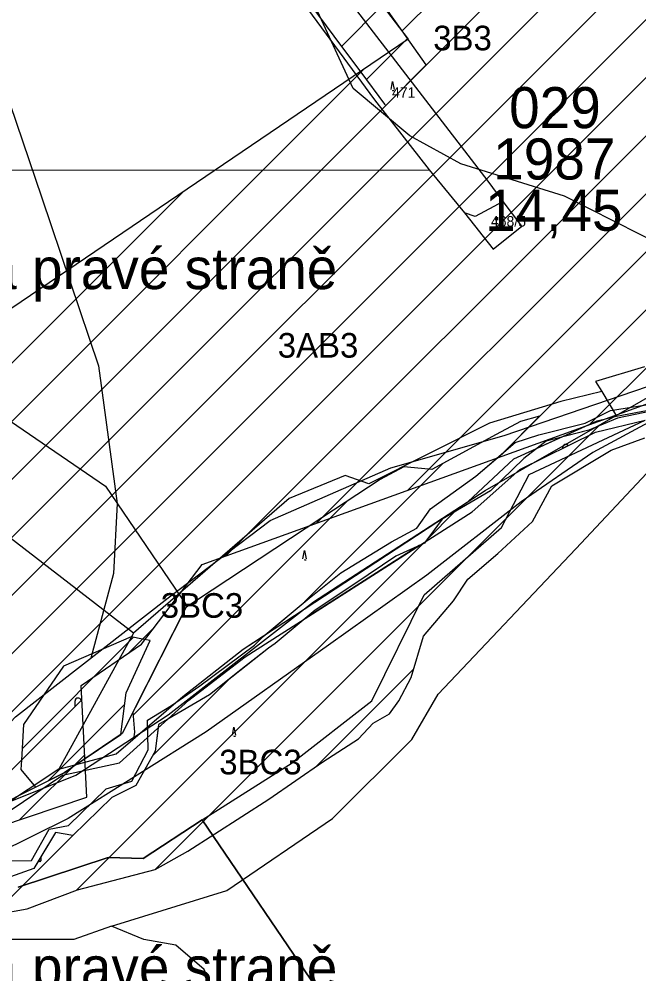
# Model space of a CAD drawing. Extents: x -564810 to -550519, y -1045831 to -1034011.
# Drawn here: x -554351.1 to -554049.3, y -1036585.5 to -1036120.6 of the extents above; entities that cross this region are included whole.
import ezdxf

# ---------------------------------------------------------------- set-up
doc = ezdxf.new("R2010")
doc.units = 0
for name, color, linetype in [('KN stav', 7, 'Continuous'), ('Lesní porost', 7, 'Continuous'), ('Odvodněné plochy', 7, 'Continuous'), ('Parcelní čísla', 7, 'Continuous'), ('přeložka st silnice', 7, 'Continuous'), ('STG', 7, 'Continuous'), ('vodní toky', 7, 'Continuous'), ('Vrstva 4', 7, 'Continuous'), ('Vrstva 5', 7, 'Continuous'), ('zamokř ploch', 7, 'Continuous')]:
    doc.layers.add(name, color=color, linetype=linetype)

msp = doc.modelspace()

# ---------------------------------------------------------------- linework, layer by layer
at = {"layer": 'KN stav'}
for p, q in [((-554122.68, -1036199.5), (-554205.5, -1036091.89)), ((-554217.4, -1036106.35), (-554178.11, -1036159.93)), ((-554178.11, -1036159.93), (-554151.49, -1036193.98)), ((-554424.3, -1036194.07), (-554151.49, -1036193.98)), ((-554151.49, -1036193.98), (-554134.21, -1036214.86)), ((-554115.49, -1036209.45), (-554122.68, -1036199.5)), ((-554115.49, -1036209.45), (-554129.11, -1036216.74)), ((-554106.31, -1036221.42), (-554115.49, -1036209.45)), ((-554134.21, -1036214.86), (-554120.32, -1036232.57)), ((-554129.11, -1036216.74), (-554134.21, -1036214.86)), ((-554120.32, -1036232.57), (-554106.31, -1036221.42)), ((-554046.62, -1036289.91), (-554070.52, -1036297.08)), ((-554070.52, -1036297.08), (-554067.44, -1036301.97)), ((-554067.44, -1036301.97), (-554087.34, -1036306.73)), ((-554087.34, -1036306.73), (-554122.14, -1036317.3)), ((-554102.78, -1036342.27), (-554046.36, -1036315.88)), ((-554295.43, -1036419.53), (-554426.44, -1036318.68)), ((-554122.14, -1036317.3), (-554180.87, -1036346.84)), ((-554192.37, -1036342.8), (-554219.65, -1036354.09)), ((-554180.87, -1036346.84), (-554192.37, -1036342.8)), ((-554116.24, -1036368.2), (-554102.78, -1036342.27)), ((-554219.65, -1036354.09), (-554295.43, -1036419.53)), ((-554153.93, -1036400.97), (-554116.24, -1036368.2)), ((-554179.4, -1036452.5), (-554153.93, -1036400.97)), ((-554295.43, -1036419.53), (-554331.7, -1036485.9)), ((-554218.07, -1036482.68), (-554179.4, -1036452.5)), ((-554262, -1036510.57), (-554218.07, -1036482.68)), ((-554331.7, -1036485.9), (-554377.82, -1036516.18)), ((-554290.75, -1036529.37), (-554262, -1036510.57)), ((-554262, -1036510.57), (-554290.75, -1036529.37)), ((-554262, -1036510.57), (-554099.94, -1036748.43)), ((-554099.94, -1036748.43), (-554262, -1036510.57)), ((-554351.49, -1036543.34), (-554307.67, -1036528.83)), ((-554307.67, -1036528.83), (-554351.49, -1036543.34)), ((-554307.67, -1036528.83), (-554290.75, -1036529.37)), ((-554290.75, -1036529.37), (-554307.67, -1036528.83))]:
    msp.add_line(p, q, dxfattribs=at)
at = {"layer": 'Lesní porost'}
for p, q in [((-554209.1, -1036113.77), (-554194.12, -1036133.92)), ((-554194.15, -1036133.88), (-554173.63, -1036113.36)), ((-554182.04, -1036150.06), (-554161.95, -1036129.96)), ((-554172.56, -1036162.6), (-554152.85, -1036142.9)), ((-554173.12, -1036161.97), (-554172.56, -1036162.6)), ((-554033.98, -1036309.57), (-554059.79, -1036314.82)), ((-554115.77, -1036332.09), (-554097.68, -1036314)), ((-554097.68, -1036314), (-554107.01, -1036316.48)), ((-554059.79, -1036314.82), (-554073.78, -1036320.71)), ((-554284.83, -1036534.62), (-554068.84, -1036318.63)), ((-554107.01, -1036316.48), (-554118.89, -1036322.9)), ((-554073.78, -1036320.71), (-554087.03, -1036324.16)), ((-554118.89, -1036322.9), (-554150.17, -1036339.89)), ((-554087.03, -1036324.16), (-554099.04, -1036329.65)), ((-554062.84, -1036330.53), (-554046.39, -1036324.44)), ((-554099.04, -1036329.65), (-554105.29, -1036334.51)), ((-554083.74, -1036328.26), (-554086.42, -1036329.59)), ((-554086.42, -1036329.59), (-554086.42, -1036329.12)), ((-554128.69, -1036343.09), (-554115.77, -1036332.09)), ((-554105.29, -1036334.51), (-554121.56, -1036350.22)), ((-554091.74, -1036347.87), (-554062.84, -1036330.53)), ((-554212.08, -1036404.36), (-554144.57, -1036336.85)), ((-554163.82, -1036338.59), (-554175.3, -1036344.69)), ((-554150.74, -1036359), (-554128.69, -1036343.09)), ((-554101.11, -1036365.25), (-554091.74, -1036347.87)), ((-554121.56, -1036350.22), (-554145.12, -1036364.15)), ((-554295.55, -1036459.54), (-554191.21, -1036355.21)), ((-554157.48, -1036368.48), (-554150.74, -1036359)), ((-554152.18, -1036373.68), (-554139.06, -1036360.57)), ((-554117.98, -1036380.73), (-554101.11, -1036365.25)), ((-554169.74, -1036375.12), (-554157.48, -1036368.48)), ((-554323.36, -1036544.87), (-554154.73, -1036376.24)), ((-554194.41, -1036390.2), (-554169.74, -1036375.12)), ((-554153.73, -1036375.78), (-554156.35, -1036376.97)), ((-554156.35, -1036376.97), (-554211.88, -1036412.49)), ((-554132.59, -1036393.23), (-554117.98, -1036380.73)), ((-554209.88, -1036402.52), (-554194.41, -1036390.2)), ((-554139.65, -1036403.86), (-554132.59, -1036393.23)), ((-554231.52, -1036420.6), (-554209.88, -1036402.52)), ((-554154.26, -1036421.06), (-554139.65, -1036403.86)), ((-554269.87, -1036407.18), (-554295.67, -1036458.09)), ((-554211.88, -1036412.49), (-554226.42, -1036424.63)), ((-554349.64, -1036475.88), (-554295.33, -1036421.57)), ((-554296.46, -1036421.34), (-554329.42, -1036435.63)), ((-554241.96, -1036427.45), (-554231.52, -1036420.6)), ((-554160.29, -1036441.24), (-554154.26, -1036421.06)), ((-554298.97, -1036448.74), (-554287.22, -1036423.24)), ((-554271.38, -1036450.41), (-554241.96, -1036427.45)), ((-554229.63, -1036426.86), (-554258.44, -1036449.61)), ((-554226.42, -1036424.63), (-554229.63, -1036426.86)), ((-554329.42, -1036435.63), (-554348.97, -1036464.15)), ((-554206.73, -1036484.8), (-554159.06, -1036437.14)), ((-554166.17, -1036452.53), (-554160.29, -1036441.24)), ((-554286.02, -1036479.24), (-554248.69, -1036441.91)), ((-554301.59, -1036468.9), (-554298.97, -1036448.74)), ((-554275.13, -1036453.65), (-554271.38, -1036450.41)), ((-554258.44, -1036449.61), (-554273.63, -1036458.6)), ((-554337.14, -1036491.67), (-554299.68, -1036454.21)), ((-554320.88, -1036452.34), (-554323.86, -1036455.32)), ((-554323.86, -1036455.32), (-554323.86, -1036452.58)), ((-554288.62, -1036461.96), (-554276.91, -1036454.88)), ((-554276.91, -1036454.88), (-554275.13, -1036453.65)), ((-554170.72, -1036458.95), (-554166.17, -1036452.53)), ((-554295.67, -1036458.09), (-554294.9, -1036467.81)), ((-554273.63, -1036458.6), (-554278.74, -1036461.49)), ((-554178.64, -1036463.49), (-554170.72, -1036458.95)), ((-554288.52, -1036465.22), (-554288.62, -1036461.96)), ((-554278.74, -1036461.49), (-554283.39, -1036465.7)), ((-554185.85, -1036471.14), (-554178.64, -1036463.49)), ((-554323.24, -1036483.63), (-554301.59, -1036468.9)), ((-554295.33, -1036471.11), (-554288.52, -1036465.22)), ((-554294.9, -1036467.81), (-554295.33, -1036471.11)), ((-554283.39, -1036465.7), (-554284.78, -1036477.07)), ((-554203.14, -1036482.33), (-554185.85, -1036471.14)), ((-554284.78, -1036477.07), (-554294.28, -1036493.72)), ((-554229.52, -1036500.5), (-554203.14, -1036482.33)), ((-554350.21, -1036485.99), (-554343.07, -1036494.65)), ((-554325.23, -1036484.98), (-554324.11, -1036483.86)), ((-554324.11, -1036483.86), (-554323.24, -1036483.63)), ((-554294.28, -1036493.72), (-554305.87, -1036499.63)), ((-554305.87, -1036499.63), (-554324.96, -1036518.09)), ((-554268.96, -1036525.78), (-554229.52, -1036500.5)), ((-554363.56, -1036556.78), (-554322.2, -1036515.42)), ((-554333.41, -1036516.65), (-554340.48, -1036528.56)), ((-554324.96, -1036518.09), (-554333.41, -1036516.65)), ((-554284.83, -1036534.62), (-554268.96, -1036525.78)), ((-554343.86, -1036534.25), (-554359.86, -1036539.81)), ((-554341.6, -1036530.44), (-554343.86, -1036534.25)), ((-554341.41, -1036530.44), (-554341.6, -1036530.44)), ((-554341.04, -1036530.88), (-554341.41, -1036530.44)), ((-554340.66, -1036530.48), (-554341.04, -1036530.88)), ((-554340.69, -1036530.44), (-554340.66, -1036530.48)), ((-554322.57, -1036544.57), (-554284.83, -1036534.62)), ((-554347.17, -1036553.83), (-554322.57, -1036544.57)), ((-554381.25, -1036559.96), (-554347.17, -1036553.83))]:
    msp.add_line(p, q, dxfattribs=at)
for points in [[(-554152.85, -1036142.9), (-554164.53, -1036126.29), (-554176.21, -1036109.69), (-554179.44, -1036105.1)], [(-554194.12, -1036133.92), (-554184.72, -1036146.48), (-554173.12, -1036161.97)], [(-554150.17, -1036339.89), (-554151.71, -1036339.74), (-554163.82, -1036338.59)], [(-554175.3, -1036344.69), (-554203.72, -1036363.47), (-554264.65, -1036403.73), (-554269.87, -1036407.18)], [(-554145.12, -1036364.15), (-554153.05, -1036374.87), (-554153.73, -1036375.78)], [(-554287.22, -1036423.24), (-554291, -1036422.46), (-554296.46, -1036421.34)], [(-554348.97, -1036464.15), (-554349.95, -1036481.42), (-554350.21, -1036485.99)], [(-554343.07, -1036494.65), (-554329.16, -1036487.65), (-554325.23, -1036484.98)], [(-554340.48, -1036528.56), (-554340.48, -1036529.44), (-554340.48, -1036530.44), (-554340.69, -1036530.44)]]:
    msp.add_lwpolyline(points, dxfattribs=at)
for centre, start_param in [((-554084.92, -1036329.12), 3.797596), ((-554322.36, -1036452.58), 3.311203)]:
    msp.add_ellipse(centre, major_axis=(-1.5, 0), ratio=0.935414, start_param=start_param, end_param=6.283185, dxfattribs=at)
at = {"layer": 'Odvodněné plochy'}
msp.add_lwpolyline([(-554426.44, -1036309.95), (-554426.44, -1036318.68), (-554450.61, -1036354.35), (-554457.06, -1036354.02), (-554445.83, -1036542.5), (-554318.11, -1036499.44), (-554320.87, -1036445.14), (-554291.43, -1036424.89), (-554261.98, -1036386.23), (-554045.74, -1036308), (-553969.37, -1036305.24), (-553820.3, -1036292.35), (-553858.16, -1036254.05), (-553936.81, -1036164.96), (-554010.11, -1036068.44), (-554098.47, -1035952.82), (-554142.4, -1035895.86), (-554208.61, -1035949.96), (-554177.33, -1036019.91), (-554215.05, -1036060.41), (-554161.68, -1036130.36)], close=True, dxfattribs=at)
at = {"layer": 'přeložka st silnice'}
for p, q in [((-554164.68, -1036126.44), (-554051.94, -1036013.7)), ((-554451.83, -1036441.87), (-554039.69, -1036029.73)), ((-554450.23, -1036468.56), (-554027.44, -1036045.77)), ((-554448.64, -1036495.26), (-554015.19, -1036061.8)), ((-554447.05, -1036521.95), (-554002.96, -1036077.86)), ((-554436.01, -1036539.19), (-553990.75, -1036093.93)), ((-554250.68, -1036382.14), (-553978.54, -1036110.01)), ((-554206.36, -1036366.11), (-553966.33, -1036126.08)), ((-554162.04, -1036350.08), (-553954.12, -1036142.16)), ((-554453.42, -1036415.18), (-554183.18, -1036144.94)), ((-554117.72, -1036334.04), (-553941.92, -1036158.24)), ((-554073.4, -1036318.01), (-553929.1, -1036173.7)), ((-554455.01, -1036388.48), (-554271.11, -1036204.58)), ((-554297.82, -1036429.29), (-554285.05, -1036416.51)), ((-554393.34, -1036524.8), (-554320.53, -1036451.99)), ((-554350.67, -1036510.42), (-554319.16, -1036478.91))]:
    msp.add_line(p, q, dxfattribs=at)
at = {"layer": 'STG'}
for points in [[(-554438.29, -1035862.18), (-554412.57, -1035932.93), (-554389.6, -1035992.65), (-554376.75, -1036034), (-554368.48, -1036104.75), (-554355.62, -1036161.71), (-554340, -1036207.65), (-554312.45, -1036289.42), (-554303.26, -1036356.5), (-554305.1, -1036390.49), (-554316.12, -1036431.84)], [(-553915.63, -1036209.49), (-553941.35, -1036225.11), (-553983.61, -1036235.21), (-554036.88, -1036231.54), (-554085.56, -1036206.73), (-554136.09, -1036191.11), (-554160.89, -1036177.33), (-554188.44, -1036154.36), (-554205.89, -1036116.69)], [(-554306.02, -1036562.31), (-554249.99, -1036544.85), (-554198.55, -1036509.93), (-554159.97, -1036471.35), (-554147.11, -1036449.29), (-554080.05, -1036378.55), (-554011.16, -1036305.04), (-553979.93, -1036282.07), (-553944.11, -1036253.59), (-553927.57, -1036232.46), (-553915.63, -1036209.49)], [(-553979.93, -1036282.07), (-554071.79, -1036331.69), (-554106.69, -1036355.58), (-554152.62, -1036391.41), (-554200.38, -1036425.41), (-554260.09, -1036467.67), (-554327.14, -1036509.93), (-554379.5, -1036535.66), (-554423.59, -1036554.04)], [(-554431.86, -1036536.58), (-554383.17, -1036512.69), (-554323.47, -1036488.8), (-554278.46, -1036459.4), (-554207.73, -1036404.27), (-554124.14, -1036350.06), (-554010.24, -1036284.83)], [(-554251.82, -1036606.41), (-554261.01, -1036583.44), (-554274.79, -1036571.49), (-554290.4, -1036568.74), (-554306.02, -1036562.31), (-554324.39, -1036568.74), (-554355.62, -1036568.74), (-554386.85, -1036565.98), (-554414.41, -1036560.47), (-554431.86, -1036536.58), (-554389.6, -1036499.83), (-554352.86, -1036460.32), (-554278.46, -1036402.44), (-554228.86, -1036364.77), (-554170.07, -1036339.04), (-554114.96, -1036323.42), (-554045.15, -1036299.53)]]:
    msp.add_lwpolyline(points, dxfattribs=at)
at = {"layer": 'vodní toky'}
for p, q in [((-554063.12, -1036311.21), (-554029.75, -1036305.79)), ((-554075.55, -1036317.3), (-554063.12, -1036311.21)), ((-554029.57, -1036308.67), (-554059.79, -1036314.82)), ((-554059.79, -1036314.82), (-554073.78, -1036320.71)), ((-554098.08, -1036323.05), (-554075.55, -1036317.3)), ((-554073.78, -1036320.71), (-554094.45, -1036326.09)), ((-554109.51, -1036326.76), (-554098.08, -1036323.05)), ((-554128.69, -1036343.09), (-554109.51, -1036326.76)), ((-554094.45, -1036326.09), (-554105.29, -1036334.51)), ((-554105.29, -1036334.51), (-554121.56, -1036350.22)), ((-554150.74, -1036359), (-554128.69, -1036343.09)), ((-554121.56, -1036350.22), (-554145.12, -1036364.15)), ((-554157.48, -1036368.48), (-554150.74, -1036359)), ((-554145.12, -1036364.15), (-554153.73, -1036375.78)), ((-554169.74, -1036375.12), (-554157.48, -1036368.48)), ((-554194.41, -1036390.2), (-554169.74, -1036375.12)), ((-554153.73, -1036375.78), (-554167.67, -1036382.13)), ((-554167.67, -1036382.13), (-554187.65, -1036395.62)), ((-554209.88, -1036402.52), (-554194.41, -1036390.2)), ((-554187.65, -1036395.62), (-554206.91, -1036408.34)), ((-554232.2, -1036421.16), (-554209.88, -1036402.52)), ((-554206.91, -1036408.34), (-554226.42, -1036424.63)), ((-554236.52, -1036425.51), (-554232.2, -1036421.16)), ((-554263.04, -1036445.31), (-554236.52, -1036425.51)), ((-554229.63, -1036426.86), (-554243.07, -1036437.53)), ((-554226.42, -1036424.63), (-554229.63, -1036426.86)), ((-554243.07, -1036437.53), (-554258.44, -1036449.61)), ((-554276.91, -1036454.88), (-554263.04, -1036445.31)), ((-554258.44, -1036449.61), (-554273.63, -1036458.6)), ((-554288.62, -1036461.96), (-554276.91, -1036454.88)), ((-554273.63, -1036458.6), (-554283.18, -1036464.01)), ((-554288.17, -1036476.45), (-554288.62, -1036461.96)), ((-554283.18, -1036464.01), (-554284.78, -1036477.07)), ((-554296.28, -1036491.73), (-554288.17, -1036476.45)), ((-554284.78, -1036477.07), (-554294.28, -1036493.72)), ((-554308.65, -1036495.38), (-554296.28, -1036491.73)), ((-554326.96, -1036513.27), (-554308.65, -1036495.38)), ((-554294.28, -1036493.72), (-554305.87, -1036499.63)), ((-554305.87, -1036499.63), (-554324.96, -1036518.09)), ((-554345.07, -1036530.24), (-554336.45, -1036515.09)), ((-554336.45, -1036515.09), (-554326.96, -1036513.27)), ((-554333.41, -1036516.65), (-554343.86, -1036534.25)), ((-554324.96, -1036518.09), (-554333.41, -1036516.65)), ((-554361.9, -1036530.49), (-554345.07, -1036530.24)), ((-554343.86, -1036534.25), (-554359.86, -1036539.81))]:
    msp.add_line(p, q, dxfattribs=at)
at = {"layer": 'Vrstva 4'}
for p, q in [((-554067.44, -1036301.97), (-554060.24, -1036313.97)), ((-554060.24, -1036313.97), (-554042.17, -1036310.44)), ((-554070.43, -1036321.7), (-554046.36, -1036315.88)), ((-554069.7, -1036316.23), (-554060.24, -1036313.97)), ((-554110.22, -1036334.77), (-554069.7, -1036316.23)), ((-554107.26, -1036339.86), (-554070.43, -1036321.7)), ((-554132.63, -1036355.64), (-554110.22, -1036334.77)), ((-554130.56, -1036360.48), (-554107.26, -1036339.86)), ((-554241.96, -1036427.45), (-554132.63, -1036355.64)), ((-554240.98, -1036431.1), (-554130.56, -1036360.48)), ((-554271.38, -1036450.41), (-554241.96, -1036427.45)), ((-554268.48, -1036452.21), (-554240.98, -1036431.1)), ((-554303.75, -1036478.39), (-554271.38, -1036450.41)), ((-554302.28, -1036482.8), (-554268.48, -1036452.21)), ((-554331.7, -1036485.9), (-554303.75, -1036478.39)), ((-554329.92, -1036488.76), (-554302.28, -1036482.8)), ((-554375.25, -1036519.15), (-554329.92, -1036488.76))]:
    msp.add_line(p, q, dxfattribs=at)
at = {"layer": 'Vrstva 5'}
msp.add_lwpolyline([(-554419.8, -1036308.12), (-554383.1, -1036309.94), (-554355.29, -1036316.29), (-554309.03, -1036348.01), (-554269.41, -1036406.27), (-554300.91, -1036468.44), (-554329.16, -1036487.65), (-554377.43, -1036511.94), (-554440.41, -1036533.7), (-554447.28, -1036453.54), (-554456.09, -1036353.69), (-554451.86, -1036359.63)], close=True, dxfattribs=at)
at = {"layer": 'zamokř ploch'}
for p, q in [((-554119.14, -1036216.99), (-554119.14, -1036218.49)), ((-554118.14, -1036216.99), (-554118.14, -1036218.49))]:
    msp.add_line(p, q, dxfattribs=at)
for points in [[(-554169.93, -1036154.9), (-554169.23, -1036150.9), (-554168.43, -1036154.9)], [(-554169.23, -1036155.2), (-554169.23, -1036155.4), (-554168.43, -1036155.4)], [(-554212.9, -1036383.39), (-554212.2, -1036379.39), (-554211.4, -1036383.39)], [(-554212.2, -1036383.69), (-554212.2, -1036383.89), (-554211.4, -1036383.89)], [(-554247.26, -1036469.32), (-554246.56, -1036465.32), (-554245.76, -1036469.32)], [(-554246.56, -1036469.61), (-554246.56, -1036469.82), (-554245.76, -1036469.82)]]:
    msp.add_lwpolyline(points, dxfattribs=at)

# ---------------------------------------------------------------- texts
at = {"layer": 'Odvodněné plochy'}
for s, p in [('029', (-554112.53, -1036173.67)), ('1987', (-554120.28, -1036198.67)), ('14,45', (-554124.24, -1036223.67))]:
    msp.add_text(s, height=20, dxfattribs=at).set_placement(p)
at = {"layer": 'Parcelní čísla'}
for s, height, p in [('471', 5.1, (-554169.53, -1036158.84)), ('468/5', 5.1, (-554121.37, -1036221.6)), ('Na pravé straně', 20, (-554386.43, -1036252.06)), ('Na pravé straně', 20, (-554386.43, -1036592.35))]:
    msp.add_text(s, height=height, dxfattribs=at).set_placement(p)
at = {"layer": 'STG'}
for s, p in [('3B3', (-554149.49, -1036135.77)), ('3AB3', (-554225.18, -1036285.42)), ('3BC3', (-554282.13, -1036412.11)), ('3BC3', (-554253.66, -1036488.37))]:
    msp.add_text(s, height=12, dxfattribs=at).set_placement(p)

doc.saveas('drawing.dxf')
